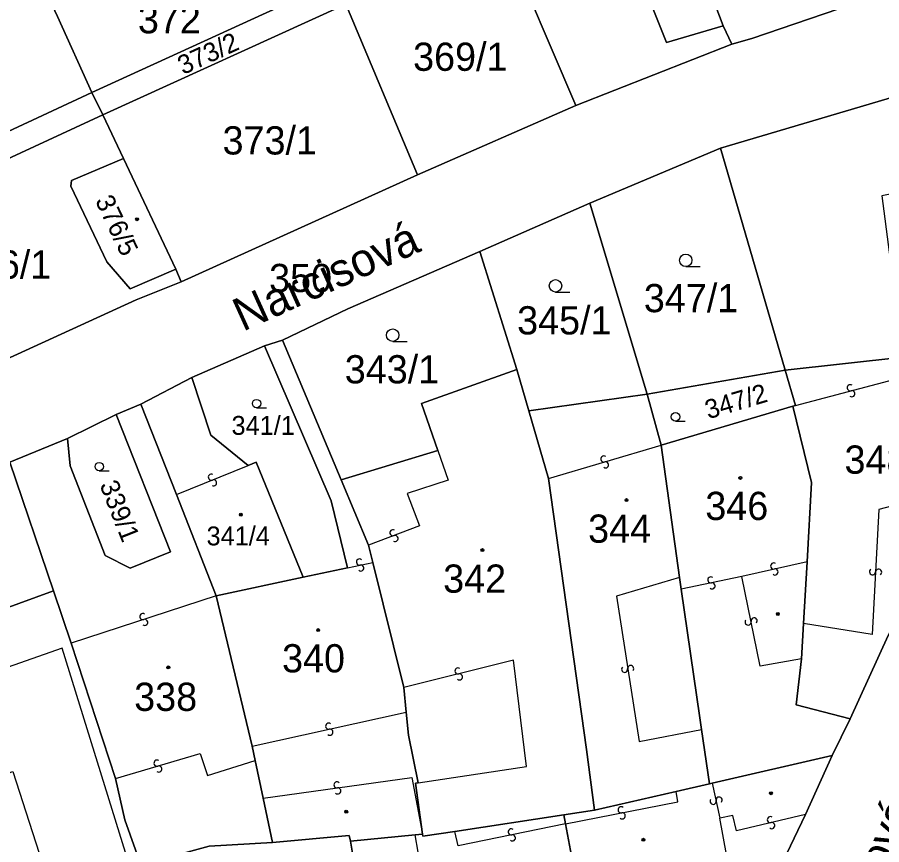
# Model space of a CAD drawing. Extents: x -598233 to -596890, y -1157848 to -1156431.
# Drawn here: x -597270 to -597217.9, y -1157576 to -1157526.2 of the extents above; entities that cross this region are included whole.
import ezdxf

# ---------------------------------------------------------------- set-up
doc = ezdxf.new("R2010")
doc.units = 0
for name, color, linetype in [('Level 1', 7, 'Continuous'), ('Level 11', 7, 'Continuous'), ('Level 13', 7, 'Continuous'), ('Level 3', 7, 'Continuous'), ('Level 4', 7, 'Continuous'), ('Level 5', 7, 'Continuous'), ('Level 60', 7, 'Continuous')]:
    doc.layers.add(name, color=color, linetype=linetype)

msp = doc.modelspace()

# ---------------------------------------------------------------- linework, layer by layer
at = {"layer": 'Level 1'}
for points in [[(-597229.73, -1157520.73), (-597233.14, -1157522.04), (-597230.9, -1157527.68), (-597227.49, -1157526.68)], [(-597229.73, -1157520.73), (-597227.49, -1157526.68)], [(-597236.37, -1157531.48), (-597240.77, -1157521.17)], [(-597226.97, -1157527.79), (-597225.75, -1157527.44), (-597218.81, -1157525.05)], [(-597250.23, -1157525.37), (-597264.87, -1157532.05)], [(-597250.23, -1157525.37), (-597245.9, -1157535.66)], [(-597265.53, -1157530.69), (-597267.6, -1157526.11)], [(-597255.02, -1157525.9), (-597265.53, -1157530.69)], [(-597227.64, -1157534.04), (-597217.6, -1157531.07), (-597200.77, -1157526.22), (-597200.18, -1157526.94)], [(-597227.49, -1157526.68), (-597226.97, -1157527.79)], [(-597226.97, -1157527.79), (-597236.37, -1157531.48)], [(-597278.6, -1157536.78), (-597265.53, -1157530.69)], [(-597264.87, -1157532.05), (-597265.53, -1157530.69)], [(-597245.9, -1157535.66), (-597236.37, -1157531.48)], [(-597278.62, -1157538.41), (-597264.87, -1157532.05)], [(-597263.63, -1157534.68), (-597264.87, -1157532.05)], [(-597235.52, -1157537.36), (-597227.64, -1157534.04)], [(-597227.64, -1157534.04), (-597223.75, -1157547.43)], [(-597263.63, -1157534.68), (-597266.75, -1157535.99), (-597266.79, -1157536.34), (-597264.62, -1157540.89), (-597263.22, -1157542.53), (-597260.47, -1157541.33)], [(-597260.47, -1157541.33), (-597263.63, -1157534.68)], [(-597245.9, -1157535.66), (-597260.14, -1157542.11)], [(-597242.15, -1157540.27), (-597235.52, -1157537.36)], [(-597232.06, -1157548.87), (-597235.52, -1157537.36)], [(-597242.15, -1157540.27), (-597250.11, -1157543.72), (-597254.03, -1157545.62)], [(-597239.92, -1157547.38), (-597242.15, -1157540.27)], [(-597260.14, -1157542.11), (-597260.47, -1157541.33)], [(-597260.14, -1157542.11), (-597262.86, -1157543.19), (-597274.06, -1157548.31)], [(-597255.12, -1157545.95), (-597259.51, -1157547.86)], [(-597254.03, -1157545.62), (-597255.12, -1157545.95)], [(-597255.12, -1157545.95), (-597251.1, -1157555.29), (-597250.13, -1157559.33)], [(-597250.5, -1157554.03), (-597254.03, -1157545.62)], [(-597223.75, -1157547.43), (-597216.66, -1157546.63)], [(-597239.92, -1157547.38), (-597245.66, -1157549.43), (-597244.67, -1157552.27)], [(-597239.2, -1157549.87), (-597239.92, -1157547.38)], [(-597223.75, -1157547.43), (-597232.06, -1157548.87)], [(-597223.75, -1157547.43), (-597223.12, -1157549.55)], [(-597259.51, -1157547.86), (-597262.58, -1157549.47)], [(-597259.51, -1157547.86), (-597258.36, -1157551.33), (-597256.1, -1157553.16)], [(-597232.06, -1157548.87), (-597239.2, -1157549.87)], [(-597232.06, -1157548.87), (-597231.23, -1157551.95)], [(-597262.58, -1157549.47), (-597264.06, -1157550.1)], [(-597262.58, -1157549.47), (-597260.42, -1157554.92)], [(-597231.23, -1157551.95), (-597223.28, -1157549.59)], [(-597223.12, -1157549.55), (-597223.28, -1157549.59)], [(-597222.43, -1157558.96), (-597222.16, -1157554.2), (-597223.28, -1157549.59)], [(-597264.06, -1157550.1), (-597266.99, -1157551.53)], [(-597264.06, -1157550.1), (-597260.79, -1157558.36), (-597263.21, -1157559.36), (-597264.73, -1157558.59), (-597266.84, -1157553.18), (-597266.99, -1157551.53)], [(-597238, -1157553.95), (-597239.2, -1157549.87)], [(-597266.99, -1157551.53), (-597270.46, -1157552.97)], [(-597244.67, -1157552.27), (-597250.5, -1157554.03)], [(-597231.23, -1157551.95), (-597230.12, -1157559.92)], [(-597267.84, -1157560.72), (-597270.46, -1157552.97)], [(-597252.8, -1157559.89), (-597255.62, -1157552.96), (-597256.1, -1157553.16)], [(-597248.85, -1157557.97), (-597250.5, -1157554.03)], [(-597238, -1157553.95), (-597235.71, -1157570.27), (-597235.23, -1157573.93)], [(-597212.54, -1157554.36), (-597217.55, -1157563.4), (-597219.84, -1157568.42)], [(-597260.42, -1157554.92), (-597258.04, -1157561.01)], [(-597248.6, -1157559), (-597248.85, -1157557.97)], [(-597248.6, -1157559), (-597246.72, -1157566.54)], [(-597222.43, -1157558.96), (-597222.64, -1157562.69)], [(-597252.8, -1157559.89), (-597250.13, -1157559.33)], [(-597258.04, -1157561.01), (-597252.8, -1157559.89)], [(-597230.12, -1157559.92), (-597230.02, -1157560.62)], [(-597230.02, -1157560.62), (-597228.9, -1157568.37), (-597228.79, -1157569.07)], [(-597267.84, -1157560.72), (-597291.5, -1157569.36)], [(-597266.77, -1157563.87), (-597267.84, -1157560.72)], [(-597258.04, -1157561.01), (-597255.87, -1157570.07)], [(-597222.64, -1157562.69), (-597222.77, -1157564.82)], [(-597264.11, -1157572.02), (-597266.77, -1157563.87)], [(-597222.77, -1157564.82), (-597223.08, -1157567.58), (-597219.84, -1157568.42)], [(-597246.72, -1157566.54), (-597246.58, -1157568.03)], [(-597246.58, -1157568.03), (-597246.45, -1157569.42), (-597245.87, -1157572.29)], [(-597219.84, -1157568.42), (-597220.91, -1157570.63)], [(-597228.79, -1157569.07), (-597228.31, -1157572.34)], [(-597255.87, -1157570.07), (-597255.69, -1157570.94)], [(-597255.69, -1157570.94), (-597255.21, -1157573.21)], [(-597228.14, -1157572.3), (-597220.91, -1157570.63)], [(-597220.91, -1157570.63), (-597222.52, -1157574.19)], [(-597262.57, -1157577.22), (-597263.53, -1157574.51), (-597264.11, -1157572.02)], [(-597245.6, -1157575.38), (-597246.02, -1157572.31), (-597245.87, -1157572.29)], [(-597230.32, -1157572.81), (-597228.31, -1157572.34)], [(-597228.31, -1157572.34), (-597228.14, -1157572.3)], [(-597235.23, -1157573.93), (-597230.32, -1157572.81)], [(-597255.21, -1157573.21), (-597254.65, -1157575.87)], [(-597243.66, -1157575.21), (-597237.08, -1157574.21)], [(-597237.08, -1157574.21), (-597235.23, -1157573.93)], [(-597236.98, -1157574.76), (-597237.08, -1157574.21)], [(-597222.52, -1157574.19), (-597226.39, -1157582.29)], [(-597236.98, -1157574.76), (-597235.84, -1157580.86)], [(-597245.6, -1157575.38), (-597245.59, -1157575.5), (-597243.66, -1157575.21)], [(-597249.95, -1157575.79), (-597250.02, -1157575.46), (-597254.65, -1157575.87)], [(-597249.95, -1157575.79), (-597246.04, -1157575.42)], [(-597248.44, -1157584.83), (-597249.95, -1157575.79)], [(-597246.04, -1157575.42), (-597245.6, -1157575.38)], [(-597262.57, -1157577.22), (-597258.45, -1157576.09), (-597254.65, -1157575.87)]]:
    msp.add_lwpolyline(points, dxfattribs=at)
at = {"layer": 'Level 13'}
for centre, start, end in [((-597219.826, -1157548.481), 52.1922, 284.2901), ((-597219.734, -1157548.838), 231.9777, 104.5677), ((-597234.671, -1157552.773), 53.831, 285.929), ((-597234.569, -1157553.127), 233.6165, 106.2065), ((-597258.328, -1157553.869), 59.5391, 291.6371), ((-597258.191, -1157554.211), 239.3246, 111.9146), ((-597247.384, -1157557.218), 57.9192, 290.5092), ((-597247.256, -1157557.563), 238.1337, 110.2317), ((-597249.397, -1157558.979), 49.5442, 281.6422), ((-597224.44, -1157559.22), 49.9184, 282.5084), ((-597249.322, -1157559.34), 229.3297, 101.9197), ((-597224.361, -1157559.58), 230.1329, 102.2309), ((-597218.484, -1157559.569), 124.0417, 356.6317), ((-597218.116, -1157559.592), 304.2561, 176.3541), ((-597228.227, -1157560.06), 49.039, 281.629), ((-597228.154, -1157560.421), 229.2535, 101.3515), ((-597262.457, -1157562.265), 55.2974, 287.8874), ((-597262.344, -1157562.616), 235.5118, 107.6098), ((-597225.981, -1157562.595), 138.9675, 11.0655), ((-597225.62, -1157562.524), 318.7531, 191.3431), ((-597243.464, -1157565.541), 51.1945, 283.7845), ((-597233.422, -1157565.448), 136.0369, 8.6269), ((-597233.058, -1157565.393), 316.2514, 188.3494), ((-597243.377, -1157565.899), 231.409, 103.507), ((-597251.258, -1157568.869), 49.7578, 281.8558), ((-597251.181, -1157569.23), 229.5433, 102.1333), ((-597261.601, -1157571.093), 53.8351, 285.9331), ((-597261.499, -1157571.447), 233.6206, 106.2106), ((-597250.754, -1157572.407), 45.252, 277.35), ((-597250.706, -1157572.772), 225.0376, 97.6276), ((-597227.729, -1157573.322), 319.6713, 191.7693), ((-597228.09, -1157573.398), 139.4569, 12.0469), ((-597233.634, -1157573.909), 48.5848, 280.6828), ((-597233.565, -1157574.271), 228.3704, 100.9604), ((-597224.642, -1157574.501), 50.5446, 283.1346), ((-597224.559, -1157574.86), 230.759, 102.857), ((-597240.256, -1157575.239), 48.5872, 281.1772), ((-597240.185, -1157575.601), 228.8016, 100.8996)]:
    msp.add_arc(centre, 0.184, start, end, dxfattribs=at)
at = {"layer": 'Level 3'}
for points in [[(-597223.12, -1157549.55), (-597216.43, -1157547.78), (-597216.66, -1157546.63)], [(-597244.67, -1157552.27), (-597244.06, -1157554.04), (-597246.53, -1157554.85), (-597245.79, -1157556.81), (-597248.85, -1157557.97)], [(-597238, -1157553.95), (-597231.23, -1157551.95)], [(-597260.42, -1157554.92), (-597256.1, -1157553.16)], [(-597212.54, -1157554.36), (-597218.1, -1157555.82), (-597218.51, -1157563.35), (-597222.64, -1157562.69)], [(-597250.13, -1157559.33), (-597248.6, -1157559)], [(-597222.43, -1157558.96), (-597226.36, -1157559.85)], [(-597230.12, -1157559.92), (-597233.92, -1157561.03), (-597232.55, -1157569.8), (-597228.79, -1157569.07)], [(-597226.36, -1157559.85), (-597230.02, -1157560.62)], [(-597222.77, -1157564.82), (-597225.25, -1157565.26), (-597226.36, -1157559.85)], [(-597258.04, -1157561.01), (-597266.77, -1157563.87)], [(-597263.23, -1157577.33), (-597267.32, -1157564.18), (-597280.82, -1157568.9), (-597278.77, -1157574.61), (-597270.28, -1157571.59), (-597267.92, -1157578.94)], [(-597245.87, -1157572.29), (-597239.34, -1157571.3), (-597240.12, -1157564.89), (-597246.72, -1157566.54)], [(-597255.87, -1157570.07), (-597246.58, -1157568.03)], [(-597264.11, -1157572.02), (-597259, -1157570.51), (-597258.56, -1157571.85), (-597255.69, -1157570.94)], [(-597255.21, -1157573.21), (-597246.25, -1157571.97), (-597245.6, -1157575.38)], [(-597228.14, -1157572.3), (-597227.68, -1157574.41)], [(-597236.98, -1157574.76), (-597230.22, -1157573.42), (-597230.32, -1157572.81)], [(-597222.52, -1157574.19), (-597226.68, -1157575.18), (-597226.9, -1157574.25), (-597227.68, -1157574.41)], [(-597236.98, -1157574.76), (-597243.46, -1157576.07), (-597243.66, -1157575.21)], [(-597235.84, -1157580.86), (-597229, -1157579.61), (-597229.04, -1157579.39), (-597226.85, -1157579.01), (-597227.68, -1157574.41)], [(-597235.84, -1157580.86), (-597242.85, -1157582.07), (-597242.98, -1157581.25), (-597244.95, -1157581.68), (-597246.04, -1157575.42)]]:
    msp.add_lwpolyline(points, dxfattribs=at)
at = {"layer": 'Level 5'}
for p, q in [((-597229.74, -1157541.18), (-597228.865, -1157541.18)), ((-597237.59, -1157542.72), (-597236.715, -1157542.72)), ((-597247.4, -1157545.69), (-597246.525, -1157545.69)), ((-597255.6, -1157549.69), (-597255.005, -1157549.69)), ((-597230.36, -1157550.49), (-597229.765, -1157550.49)), ((-597265.08, -1157553.49), (-597264.485, -1157553.49))]:
    msp.add_line(p, q, dxfattribs=at)
for centre, radius in [((-597262.8, -1157538.33), 0.09), ((-597262.8, -1157538.33), 0.0521), ((-597229.74, -1157540.805), 0.375), ((-597237.59, -1157542.345), 0.375), ((-597247.4, -1157545.315), 0.375), ((-597255.6, -1157549.435), 0.255), ((-597230.36, -1157550.235), 0.255), ((-597265.08, -1157553.235), 0.255), ((-597226.45, -1157553.91), 0.09), ((-597226.45, -1157553.91), 0.0521), ((-597233.31, -1157555.25), 0.09), ((-597233.31, -1157555.25), 0.0521), ((-597256.55, -1157556.13), 0.09), ((-597256.55, -1157556.13), 0.0521), ((-597241.99, -1157558.26), 0.09), ((-597241.99, -1157558.26), 0.0521), ((-597224.19, -1157562.11), 0.09), ((-597224.19, -1157562.11), 0.0521), ((-597251.89, -1157563.08), 0.09), ((-597251.89, -1157563.08), 0.0521), ((-597260.92, -1157565.33), 0.09), ((-597260.92, -1157565.33), 0.0521), ((-597224.61, -1157572.91), 0.09), ((-597224.61, -1157572.91), 0.0521), ((-597250.2, -1157574.02), 0.09), ((-597250.2, -1157574.02), 0.0521), ((-597232.29, -1157575.71), 0.09), ((-597232.29, -1157575.71), 0.0521)]:
    msp.add_circle(centre, radius, dxfattribs=at)
at = {"layer": 'Level 60'}
for points in [[(-597254.95, -1157514.02), (-597253.06, -1157518.22), (-597252.73, -1157518.95), (-597250.8, -1157523.98), (-597255.02, -1157525.9), (-597265.53, -1157530.69), (-597267.6, -1157526.11), (-597269.91, -1157521.19), (-597266.91, -1157519.82), (-597262.16, -1157517.78), (-597261.7, -1157517.54), (-597258.36, -1157515.7)], [(-597222.48, -1157514.5), (-597218.81, -1157525.05), (-597225.75, -1157527.44), (-597226.97, -1157527.79), (-597227.49, -1157526.68), (-597229.73, -1157520.73), (-597230.55, -1157518.38), (-597230.98, -1157516.98), (-597226.69, -1157516.3)], [(-597227.49, -1157526.68), (-597226.97, -1157527.79), (-597236.37, -1157531.48), (-597240.77, -1157521.17), (-597230.98, -1157516.98), (-597230.55, -1157518.38), (-597229.73, -1157520.73), (-597233.14, -1157522.04), (-597230.9, -1157527.68)], [(-597229.73, -1157520.73), (-597227.49, -1157526.68), (-597230.9, -1157527.68), (-597233.14, -1157522.04)], [(-597267.6, -1157526.11), (-597265.53, -1157530.69), (-597278.6, -1157536.78), (-597279.2, -1157537.04), (-597282.73, -1157529.29), (-597282.81, -1157529.12), (-597283.62, -1157527.21), (-597278.19, -1157524.95), (-597276.47, -1157524.11), (-597274.53, -1157523.25), (-597270.52, -1157521.47), (-597269.91, -1157521.19)], [(-597240.77, -1157521.17), (-597236.37, -1157531.48), (-597245.9, -1157535.66), (-597250.23, -1157525.37)], [(-597255.02, -1157525.9), (-597250.8, -1157523.98), (-597250.23, -1157525.37), (-597264.87, -1157532.05), (-597265.53, -1157530.69)], [(-597250.23, -1157525.37), (-597245.9, -1157535.66), (-597260.14, -1157542.11), (-597260.47, -1157541.33), (-597263.63, -1157534.68), (-597264.87, -1157532.05)], [(-597223.75, -1157547.43), (-597227.64, -1157534.04), (-597217.6, -1157531.07), (-597200.77, -1157526.22), (-597200.18, -1157526.94), (-597205.29, -1157539.31), (-597209.23, -1157537.55), (-597215.31, -1157536.4), (-597217.93, -1157536.92), (-597216.66, -1157546.63)], [(-597264.87, -1157532.05), (-597278.62, -1157538.41), (-597279.2, -1157537.04), (-597278.6, -1157536.78), (-597265.53, -1157530.69)], [(-597260.47, -1157541.33), (-597260.14, -1157542.11), (-597262.86, -1157543.19), (-597274.06, -1157548.31), (-597278.62, -1157538.41), (-597264.87, -1157532.05), (-597263.63, -1157534.68), (-597266.75, -1157535.99), (-597266.79, -1157536.34), (-597264.62, -1157540.89), (-597263.22, -1157542.53)], [(-597227.64, -1157534.04), (-597223.75, -1157547.43), (-597232.06, -1157548.87), (-597235.52, -1157537.36)], [(-597263.63, -1157534.68), (-597260.47, -1157541.33), (-597263.22, -1157542.53), (-597264.62, -1157540.89), (-597266.79, -1157536.34), (-597266.75, -1157535.99)], [(-597235.52, -1157537.36), (-597232.06, -1157548.87), (-597239.2, -1157549.87), (-597239.92, -1157547.38), (-597242.15, -1157540.27)], [(-597242.15, -1157540.27), (-597239.92, -1157547.38), (-597245.66, -1157549.43), (-597244.67, -1157552.27), (-597250.5, -1157554.03), (-597254.03, -1157545.62), (-597250.11, -1157543.72)], [(-597207.94, -1157578.2), (-597208.52, -1157579.02), (-597211.97, -1157583.94), (-597214.11, -1157587.51), (-597223.33, -1157591.25), (-597228.65, -1157599.56), (-597234.25, -1157598.31), (-597227.4, -1157584.44), (-597226.39, -1157582.29), (-597222.52, -1157574.19), (-597220.91, -1157570.63), (-597219.84, -1157568.42), (-597217.55, -1157563.4), (-597212.54, -1157554.36), (-597208.4, -1157546.34), (-597208.14, -1157545.66), (-597207.64, -1157544.59), (-597189.61, -1157565.11), (-597198.92, -1157583.98)], [(-597259.51, -1157547.86), (-597255.12, -1157545.95), (-597251.1, -1157555.29), (-597250.13, -1157559.33), (-597252.8, -1157559.89), (-597255.62, -1157552.96), (-597256.1, -1157553.16), (-597258.36, -1157551.33)], [(-597249.95, -1157575.79), (-597250.02, -1157575.46), (-597254.65, -1157575.87), (-597255.21, -1157573.21), (-597255.69, -1157570.94), (-597255.87, -1157570.07), (-597258.04, -1157561.01), (-597252.8, -1157559.89), (-597250.13, -1157559.33), (-597251.1, -1157555.29), (-597255.12, -1157545.95), (-597254.03, -1157545.62), (-597250.5, -1157554.03), (-597248.85, -1157557.97), (-597248.6, -1157559), (-597246.72, -1157566.54), (-597246.58, -1157568.03), (-597246.45, -1157569.42), (-597245.87, -1157572.29), (-597246.02, -1157572.31), (-597245.6, -1157575.38), (-597246.04, -1157575.42)], [(-597212.54, -1157554.36), (-597217.55, -1157563.4), (-597219.84, -1157568.42), (-597223.08, -1157567.58), (-597222.77, -1157564.82), (-597222.64, -1157562.69), (-597222.43, -1157558.96), (-597222.16, -1157554.2), (-597223.28, -1157549.59), (-597223.12, -1157549.55), (-597223.75, -1157547.43), (-597216.66, -1157546.63), (-597214.12, -1157545.94), (-597213.79, -1157547.08), (-597210.86, -1157546.34), (-597210.38, -1157546.22), (-597208.48, -1157546.26), (-597208.4, -1157546.34)], [(-597238, -1157553.95), (-597235.71, -1157570.27), (-597235.23, -1157573.93), (-597237.08, -1157574.21), (-597243.66, -1157575.21), (-597245.59, -1157575.5), (-597245.6, -1157575.38), (-597246.02, -1157572.31), (-597245.87, -1157572.29), (-597246.45, -1157569.42), (-597246.58, -1157568.03), (-597246.72, -1157566.54), (-597248.6, -1157559), (-597248.85, -1157557.97), (-597250.5, -1157554.03), (-597244.67, -1157552.27), (-597245.66, -1157549.43), (-597239.92, -1157547.38), (-597239.2, -1157549.87)], [(-597223.75, -1157547.43), (-597223.12, -1157549.55), (-597223.28, -1157549.59), (-597231.23, -1157551.95), (-597232.06, -1157548.87)], [(-597262.58, -1157549.47), (-597259.51, -1157547.86), (-597258.36, -1157551.33), (-597256.1, -1157553.16), (-597255.62, -1157552.96), (-597252.8, -1157559.89), (-597258.04, -1157561.01), (-597260.42, -1157554.92)], [(-597235.71, -1157570.27), (-597238, -1157553.95), (-597239.2, -1157549.87), (-597232.06, -1157548.87), (-597231.23, -1157551.95), (-597230.12, -1157559.92), (-597230.02, -1157560.62), (-597228.9, -1157568.37), (-597228.79, -1157569.07), (-597228.31, -1157572.34), (-597230.32, -1157572.81), (-597235.23, -1157573.93)], [(-597262.57, -1157577.22), (-597263.53, -1157574.51), (-597264.11, -1157572.02), (-597266.77, -1157563.87), (-597267.84, -1157560.72), (-597270.46, -1157552.97), (-597266.99, -1157551.53), (-597266.84, -1157553.18), (-597264.73, -1157558.59), (-597263.21, -1157559.36), (-597260.79, -1157558.36), (-597264.06, -1157550.1), (-597262.58, -1157549.47), (-597260.42, -1157554.92), (-597258.04, -1157561.01), (-597255.87, -1157570.07), (-597255.69, -1157570.94), (-597255.21, -1157573.21), (-597254.65, -1157575.87), (-597258.45, -1157576.09)], [(-597219.84, -1157568.42), (-597220.91, -1157570.63), (-597228.14, -1157572.3), (-597228.31, -1157572.34), (-597228.79, -1157569.07), (-597228.9, -1157568.37), (-597230.02, -1157560.62), (-597230.12, -1157559.92), (-597231.23, -1157551.95), (-597223.28, -1157549.59), (-597222.16, -1157554.2), (-597222.43, -1157558.96), (-597222.64, -1157562.69), (-597222.77, -1157564.82), (-597223.08, -1157567.58)], [(-597266.99, -1157551.53), (-597264.06, -1157550.1), (-597260.79, -1157558.36), (-597263.21, -1157559.36), (-597264.73, -1157558.59), (-597266.84, -1157553.18)], [(-597270.46, -1157552.97), (-597267.84, -1157560.72), (-597291.5, -1157569.36), (-597294.24, -1157567.27), (-597294.28, -1157563.72), (-597290.08, -1157561.61), (-597275.98, -1157555.47)], [(-597275.29, -1157581.42), (-597276.13, -1157581.41), (-597278.31, -1157581.13), (-597280.53, -1157579.54), (-597284.65, -1157576.16), (-597288.06, -1157573.18), (-597289.52, -1157571.08), (-597291.5, -1157569.36), (-597267.84, -1157560.72), (-597266.77, -1157563.87), (-597264.11, -1157572.02), (-597263.53, -1157574.51), (-597262.57, -1157577.22), (-597263.23, -1157577.33), (-597265.37, -1157578.08), (-597267.92, -1157578.94)], [(-597220.91, -1157570.63), (-597222.52, -1157574.19), (-597226.39, -1157582.29), (-597235.34, -1157583.56), (-597235.84, -1157580.86), (-597236.98, -1157574.76), (-597237.08, -1157574.21), (-597235.23, -1157573.93), (-597230.32, -1157572.81), (-597228.31, -1157572.34), (-597228.14, -1157572.3)], [(-597236.98, -1157574.76), (-597235.84, -1157580.86), (-597235.34, -1157583.56), (-597248.38, -1157585.49), (-597248.44, -1157584.83), (-597249.95, -1157575.79), (-597246.04, -1157575.42), (-597245.6, -1157575.38), (-597245.59, -1157575.5), (-597243.66, -1157575.21), (-597237.08, -1157574.21)], [(-597250.02, -1157575.46), (-597249.95, -1157575.79), (-597248.44, -1157584.83), (-597248.38, -1157585.49), (-597257.71, -1157586.83), (-597261.94, -1157588.07), (-597264.38, -1157581.11), (-597264.61, -1157580.41), (-597265.37, -1157578.08), (-597263.23, -1157577.33), (-597262.57, -1157577.22), (-597258.45, -1157576.09), (-597254.65, -1157575.87)]]:
    msp.add_lwpolyline(points, close=True, dxfattribs=at)
for points in [[(-597195.49, -1157515.9), (-597200.18, -1157526.94), (-597200.77, -1157526.22), (-597217.6, -1157531.07), (-597227.64, -1157534.04), (-597235.52, -1157537.36), (-597242.15, -1157540.27), (-597250.11, -1157543.72), (-597254.03, -1157545.62), (-597255.12, -1157545.95), (-597259.51, -1157547.86), (-597262.58, -1157549.47), (-597264.06, -1157550.1), (-597266.99, -1157551.53), (-597270.46, -1157552.97)], [(-597274.06, -1157548.31), (-597262.86, -1157543.19), (-597260.14, -1157542.11), (-597245.9, -1157535.66), (-597236.37, -1157531.48), (-597226.97, -1157527.79), (-597225.75, -1157527.44), (-597218.81, -1157525.05)]]:
    msp.add_lwpolyline(points, dxfattribs=at)

# ---------------------------------------------------------------- texts
at = {"layer": 'Level 11'}
for s, rotation, p in [('Narcisová', 24.3152, (-597256.433, -1157545.116)), ('Zvonková', 66.9358, (-597220.467, -1157584.468))]:
    msp.add_text(s, height=2, rotation=rotation, dxfattribs=at).set_placement(p)
at = {"layer": 'Level 4'}
for s, height, p in [('372', 1.7, (-597262.751, -1157527.13)), ('369/1', 1.7, (-597246.169, -1157529.39)), ('373/1', 1.7, (-597257.65, -1157534.43)), ('376/1', 1.7, (-597273.663, -1157541.91)), ('350', 1.7, (-597254.846, -1157542.72)), ('347/1', 1.7, (-597232.263, -1157543.93)), ('345/1', 1.7, (-597239.9, -1157545.27)), ('343/1', 1.7, (-597250.286, -1157548.22)), ('341/1', 1.14, (-597257.111, -1157551.32)), ('348/1', 1.7, (-597220.173, -1157553.66)), ('346', 1.7, (-597228.561, -1157556.45)), ('344', 1.7, (-597235.621, -1157557.82)), ('341/4', 1.14, (-597258.616, -1157557.98)), ('342', 1.7, (-597244.356, -1157560.83)), ('340', 1.7, (-597254.065, -1157565.63)), ('338', 1.7, (-597262.976, -1157567.95))]:
    msp.add_text(s, height=height, dxfattribs=at).set_placement(p)
for s, rotation, p in [('373/2', 24.5264, (-597260.028, -1157529.649)), ('376/5', 295.4165, (-597265.35, -1157537.206)), ('347/2', 16.5338, (-597228.384, -1157550.385)), ('339/1', 291.5978, (-597265.076, -1157554.327))]:
    msp.add_text(s, height=1.14, rotation=rotation, dxfattribs=at).set_placement(p)

doc.saveas('drawing.dxf')
